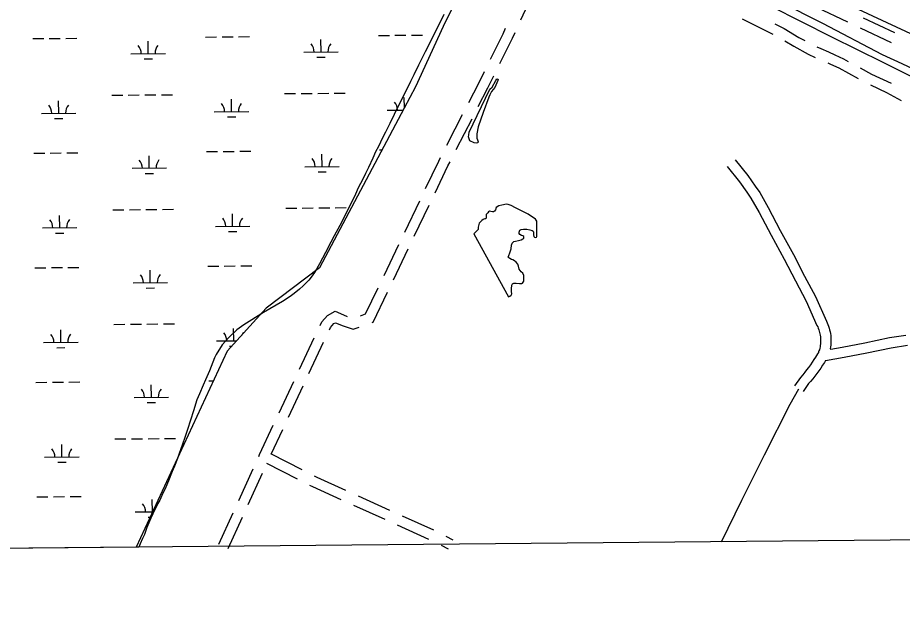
# Model space of a CAD drawing. Extents: x 3598634 to 3636690, y 517270 to 542944.
# Drawn here: x 3619698 to 3622266, y 522677 to 524374 of the extents above; entities that cross this region are included whole.
import ezdxf

# ---------------------------------------------------------------- set-up
doc = ezdxf.new("R2010")
doc.units = 0
for name, color, linetype in [('V-GRID-FRAM', 7, 'Continuous'), ('V-ROAD-CNTR', 7, 'Continuous'), ('V-SITE-VEGE', 7, 'Continuous'), ('V-TOPO-SHOR', 7, 'Continuous'), ('V-WETL-SWMP', 7, 'Continuous')]:
    doc.layers.add(name, color=color, linetype=linetype)

msp = doc.modelspace()

# ---------------------------------------------------------------- linework, layer by layer
at = {"layer": 'V-GRID-FRAM'}
msp.add_lwpolyline([(3602690.3, 540859.2), (3634347.4, 541153.9), (3634524.6, 522971.8), (3602851.6, 522676.9), (3602690.3, 540859.2)], dxfattribs=at)
at = {"layer": 'V-ROAD-CNTR'}
for p, q in [((3622017.3, 524405), (3622107.6, 524362.1)), ((3621801.3, 524371.6), (3621890.4, 524326.3)), ((3622153, 524373.8), (3622243.4, 524331.1)), ((3622143.8, 524345), (3622234.2, 524302.2)), ((3620822.1, 523752.1), (3620865.3, 523842.3)), ((3620849.6, 523739.9), (3620892.7, 523830.1)), ((3620761.8, 523625.8), (3620804.9, 523716)), ((3620789.2, 523613.6), (3620832.3, 523703.8)), ((3620516.6, 523354.2), (3620558.9, 523444.8)), ((3620543.9, 523341.8), (3620586.2, 523432.4)), ((3620457.3, 523227.4), (3620499.6, 523317.9)), ((3620484.6, 523215), (3620526.9, 523305.6)), ((3620434.6, 523108.1), (3620523.5, 523062.4)), ((3620420.9, 523081.4), (3620509.8, 523035.7)), ((3620340.2, 522973), (3620381.5, 523064.1)), ((3620367.5, 522960.6), (3620408.8, 523051.7)), ((3620686.5, 522986), (3620777.5, 522944.7)), ((3620672.7, 522959.3), (3620763.8, 522918)), ((3620282.3, 522845.5), (3620323.7, 522936.6)), ((3620814, 522928.2), (3620905.1, 522887)), ((3620309.7, 522833.1), (3620351, 522924.2)), ((3620800.2, 522901.5), (3620891.3, 522860.2)), ((3620941, 522869.4), (3620961.8, 522858.8)), ((3620927.3, 522842.7), (3620948.2, 522832.1))]:
    msp.add_line(p, q, dxfattribs=at)
for points in [[(3621158.9, 524367.8), (3621194.2, 524444.1), (3621201.3, 524458.3)], [(3621071, 524253.7), (3621107.5, 524328), (3621114.7, 524343.6)], [(3621896.2, 524357), (3621923.2, 524343.3), (3621966.3, 524317.4), (3621983.3, 524308)], [(3621098.4, 524241.5), (3621134.6, 524315.1), (3621142.1, 524331.4)], [(3621925.4, 524307), (3621951.3, 524291.5), (3621993, 524268.3), (3622013.2, 524259.3)], [(3622018.8, 524289.6), (3622030, 524284.7), (3622052.2, 524275.6), (3622070.7, 524267.1), (3622095.4, 524255.4), (3622109.5, 524247.7)], [(3622050, 524243.6), (3622058, 524239.9), (3622081.8, 524228.7), (3622138.7, 524197.6)], [(3621008.1, 524128.6), (3621036.6, 524184), (3621053.3, 524217.8)], [(3622144.6, 524228.5), (3622177.5, 524210.6), (3622234, 524184.4), (3622234.2, 524184.2)], [(3621035.5, 524116.4), (3621063.4, 524170.5), (3621080.7, 524205.6)], [(3622174.1, 524179.1), (3622220.6, 524157.5), (3622263.5, 524134.4)], [(3620944.1, 524004.1), (3620968.5, 524051.9), (3620989.7, 524093.1)], [(3620971.6, 523991.9), (3620995.2, 524038.2), (3621017.2, 524080.9)], [(3620882.5, 523878.4), (3620920.5, 523957.8), (3620925.9, 523968.5)], [(3620909.9, 523866.2), (3620947.4, 523944.5), (3620953.4, 523956.3)], [(3621781.1, 523961.3), (3621817.9, 523915.8), (3621839.2, 523885.3), (3621852.4, 523866.6), (3621877.2, 523822.9), (3621912.1, 523756.9), (3621950.4, 523687), (3621982.8, 523624.2), (3622014.1, 523564.7), (3622046, 523493.4), (3622048.1, 523488.9), (3622050.3, 523483.7), (3622052.3, 523478.5), (3622054, 523473.3), (3622055.5, 523467.9), (3622056.7, 523462.5), (3622057.7, 523457.1), (3622058.5, 523451.6), (3622059, 523446), (3622059.3, 523440.5), (3622059.3, 523434.9), (3622059.1, 523429.4), (3622058.7, 523423.9), (3622057.9, 523418.4), (3622057, 523412.9), (3622058.8, 523412.2), (3622091.8, 523418.1), (3622158, 523430.8), (3622229.1, 523445.4), (3622276.5, 523452.9)], [(3621757.8, 523942.5), (3621793.9, 523897.8), (3621814.7, 523868.1), (3621827, 523850.5), (3621850.9, 523808.5), (3621885.6, 523742.6), (3621923.9, 523672.9), (3621956.2, 523610.3), (3621987.1, 523551.6), (3622018.8, 523480.7), (3622020.8, 523476.5), (3622022.5, 523472.6), (3622024, 523468.6), (3622025.3, 523464.6), (3622026.4, 523460.5), (3622027.4, 523456.4), (3622028.1, 523452.3), (3622028.7, 523448.1), (3622029.1, 523443.9), (3622029.3, 523439.7), (3622029.3, 523435.4), (3622029.2, 523431.2), (3622028.8, 523427), (3622028.3, 523422.8), (3622027.6, 523418.7), (3622026.7, 523414.6), (3622025.6, 523410.5), (3622024.4, 523406.7), (3622021.8, 523400.3)], [(3620693.1, 523508.6), (3620693.3, 523508.7), (3620708.4, 523514.2), (3620744.5, 523589.7)], [(3620727.1, 523489.1), (3620730.2, 523490.2), (3620771.9, 523577.5)], [(3620575.9, 523481), (3620580.8, 523491.5), (3620597.2, 523510.1), (3620620.2, 523522), (3620653.1, 523507.9), (3620654.9, 523507.3)], [(3620603.2, 523468.6), (3620606.1, 523474.9), (3620616, 523486.1), (3620621.3, 523488.8), (3620642.8, 523479.6), (3620672.4, 523470.5), (3620689.4, 523475.9)], [(3622043.1, 523378.8), (3622097.3, 523388.6), (3622163.9, 523401.4), (3622234.5, 523415.8), (3622281.9, 523423.4)], [(3622023.2, 523402), (3622020, 523398), (3622014.7, 523389.2), (3622009.9, 523381.5), (3622004.8, 523374), (3621999.6, 523366.5), (3621994.3, 523359.2), (3621988.8, 523352), (3621983.1, 523344.9), (3621977.3, 523337.9), (3621970.6, 523330.2), (3621953.9, 523305.4)], [(3622043.5, 523378.9), (3622040.2, 523373.4), (3622035, 523365.2), (3622029.6, 523357.1), (3622024.1, 523349.1), (3622018.3, 523341.2), (3622012.4, 523333.5), (3622006.4, 523325.9), (3622000.1, 523318.4), (3621994.5, 523311.9), (3621978.8, 523288.7)], [(3621741.7, 522852.8), (3621800.9, 522973.9), (3621866.7, 523105.3), (3621940.8, 523252.5), (3621966.4, 523297)], [(3620398, 523100.5), (3620400.4, 523105.7), (3620440.3, 523191.1)], [(3620434.3, 523107.5), (3620467.6, 523178.7)], [(3620559.1, 523044.1), (3620566.9, 523040.1), (3620650, 523002.5)], [(3620545.4, 523017.4), (3620553.9, 523013.1), (3620636.3, 522975.8)]]:
    msp.add_lwpolyline(points, dxfattribs=at)
at = {"layer": 'V-SITE-VEGE'}
for p, q in [((3620935.5, 524383.5), (3620920.1, 524351.7)), ((3620920.1, 524351.7), (3620908.7, 524329.5)), ((3620908.7, 524329.5), (3620892, 524295.8)), ((3620892, 524295.8), (3620881.3, 524275.5)), ((3620881.3, 524275.5), (3620871.3, 524255.8)), ((3620861.9, 524236.8), (3620848.5, 524208.2)), ((3620871.3, 524255.8), (3620861.9, 524236.8)), ((3620839.1, 524189.1), (3620817.1, 524145.3)), ((3620848.5, 524208.2), (3620839.1, 524189.1)), ((3620817.1, 524145.3), (3620803.7, 524119.9)), ((3620803.7, 524119.9), (3620778.2, 524067.2)), ((3620778.2, 524067.2), (3620766.2, 524041.8)), ((3620766.2, 524041.8), (3620757.5, 524025.9)), ((3620757.5, 524025.9), (3620745.4, 524000.5)), ((3620737.4, 523984.6), (3620729.3, 523966.2)), ((3620745.4, 524000.5), (3620737.4, 523984.6)), ((3620729.3, 523966.2), (3620716.6, 523939.5)), ((3620716.6, 523939.5), (3620707.9, 523922.4)), ((3620700.5, 523905.2), (3620687.1, 523880.4)), ((3620707.9, 523922.4), (3620700.5, 523905.2)), ((3620687.1, 523880.4), (3620679, 523862)), ((3620679, 523862), (3620666.3, 523836)), ((3620666.3, 523836), (3620633.5, 523770.6)), ((3620633.5, 523770.6), (3620617.5, 523740.7)), ((3620606.9, 523722.3), (3620591.5, 523693.1)), ((3620617.5, 523740.7), (3620606.9, 523722.3)), ((3620583.5, 523676.6), (3620574.8, 523660.1)), ((3620591.5, 523693.1), (3620583.5, 523676.6)), ((3620574.8, 523660.1), (3620561.5, 523637.9)), ((3620552.9, 523624.7), (3620543, 523612)), ((3620561.5, 523637.9), (3620552.9, 523624.7)), ((3620527.3, 523595.7), (3620516.8, 523586.3)), ((3620543, 523612), (3620527.3, 523595.7)), ((3620501.2, 523573.7), (3620489.4, 523565)), ((3620516.8, 523586.3), (3620501.2, 523573.7)), ((3620466.7, 523550.7), (3620412.1, 523518.5)), ((3620489.4, 523565), (3620466.7, 523550.7)), ((3620412.1, 523518.5), (3620354.3, 523482.5)), ((3620334.7, 523468.1), (3620312.5, 523446.7)), ((3620354.3, 523482.5), (3620334.7, 523468.1)), ((3620312.5, 523446.7), (3620301.3, 523435.4)), ((3620292.1, 523424.7), (3620274.2, 523396.9)), ((3620301.3, 523435.4), (3620292.1, 523424.7)), ((3620274.2, 523396.9), (3620269.6, 523387.3)), ((3620269.6, 523387.3), (3620254.7, 523349.1)), ((3620254.7, 523349.1), (3620243.9, 523323.1)), ((3620243.9, 523323.1), (3620237.1, 523307.8)), ((3620237.1, 523307.8), (3620225.7, 523282.4)), ((3620218.3, 523264.5), (3620208.6, 523233.3)), ((3620225.7, 523282.4), (3620218.3, 523264.5)), ((3620208.6, 523233.3), (3620190.8, 523179.1)), ((3620190.8, 523179.1), (3620183.9, 523155.5)), ((3620176.5, 523135.8), (3620166.9, 523109.1)), ((3620183.9, 523155.5), (3620176.5, 523135.8)), ((3620166.9, 523109.1), (3620162.1, 523094.4)), ((3620162.1, 523094.4), (3620153.3, 523072.1)), ((3620146.6, 523056.9), (3620136.4, 523029.5)), ((3620153.3, 523072.1), (3620146.6, 523056.9)), ((3620136.4, 523029.5), (3620128.4, 523011.7)), ((3620128.4, 523011.7), (3620117, 522987.5)), ((3620117, 522987.5), (3620110.9, 522973.6)), ((3620104.9, 522964.1), (3620090.8, 522933.5)), ((3620110.9, 522973.6), (3620104.9, 522964.1)), ((3620090.8, 522933.5), (3620084.8, 522920.8)), ((3620079.4, 522907.5), (3620073.3, 522894.1)), ((3620084.8, 522920.8), (3620079.4, 522907.5)), ((3620073.3, 522894.1), (3620065.9, 522873.7)), ((3620060.5, 522862.3), (3620053.7, 522846.4)), ((3620065.9, 522873.7), (3620060.5, 522862.3)), ((3620050.2, 522837), (3619328.8, 522830.3)), ((3620053.7, 522846.4), (3620050.2, 522837))]:
    msp.add_line(p, q, dxfattribs=at)
at = {"layer": 'V-TOPO-SHOR'}
msp.add_line((3621022.7, 523747.1), (3621123.5, 523564.4), dxfattribs=at)
for points in [[(3621329.3, 524689.2), (3621323, 524692.5), (3621319.7, 524696.8), (3621318.8, 524702.4), (3621320.7, 524707.2), (3621327, 524711.6), (3621334.2, 524712.3), (3621344.3, 524709.8), (3621467.6, 524645.8), (3621621.3, 524567.6), (3621784.1, 524483.9), (3621910.3, 524421.6), (3622034.6, 524358.4), (3622208.4, 524267.2), (3622265.3, 524241.5), (3622316.2, 524217.1)], [(3622328.5, 524185.3), (3622211.1, 524244.6), (3622062.3, 524317.5), (3621885.6, 524407.4), (3621677.7, 524514.2), (3621549.8, 524578.5), (3621457.8, 524626.7), (3621341.7, 524682.8)], [(3622069.6, 524431.8), (3622316.9, 524315.8)], [(3621092.6, 524192.2), (3621083.2, 524171.5), (3621073.6, 524159.9), (3621069.3, 524150.9), (3621066.5, 524144), (3621049.7, 524099.6), (3621035.3, 524057.3), (3621031.3, 524037.5), (3621031.2, 524024.8), (3621033.5, 524020), (3621034.6, 524016.8), (3621034.8, 524013.6), (3621033.9, 524011.4), (3621029.1, 524009.7), (3621023.8, 524010.8), (3621011.2, 524017), (3621008.5, 524022.9), (3621007.4, 524028.9), (3621007.6, 524034), (3621009.3, 524042.3), (3621031.8, 524090), (3621069, 524167), (3621075.9, 524173.2), (3621086, 524192.1), (3621089.5, 524196.6), (3621091.3, 524196.4), (3621092.3, 524195.5), (3621093.1, 524194.7), (3621092.6, 524192.2)], [(3621123.7, 523683.5), (3621126.9, 523692), (3621130.5, 523702.9), (3621131.7, 523714.4), (3621133.8, 523719.7), (3621138.5, 523724.6), (3621143.7, 523726), (3621151.9, 523727.7), (3621159.7, 523729.7), (3621164.9, 523732.2), (3621167.3, 523734.1), (3621168, 523736.7), (3621167.7, 523739.5), (3621164.5, 523741.5), (3621160.6, 523742.4), (3621156, 523744.5), (3621154.3, 523747.9), (3621154, 523751.9), (3621156.3, 523757.4), (3621160.3, 523759.5), (3621167.1, 523760.6), (3621176.8, 523760), (3621185.2, 523758.8), (3621191.7, 523756.7), (3621194.8, 523754.6), (3621195.8, 523752.4), (3621195.7, 523747.4), (3621195.8, 523743.5), (3621197.1, 523739.1), (3621199, 523737.2), (3621202.4, 523736.2), (3621204.6, 523737.3), (3621205.6, 523738.9), (3621205.7, 523740.9), (3621205.2, 523744.7), (3621205.4, 523755.4), (3621205.6, 523768.3), (3621205.2, 523783.8), (3621201.3, 523789.3), (3621180.1, 523804.2), (3621143.3, 523822.5), (3621131.2, 523828.9), (3621122.5, 523832.5), (3621117.7, 523832.6), (3621103.9, 523830.3), (3621094.9, 523828.1), (3621087.5, 523823.1), (3621085, 523816.2), (3621082.5, 523812.8), (3621079.7, 523810.5), (3621076.3, 523810.4), (3621072.3, 523812.1), (3621068.4, 523812.3), (3621065.1, 523810.6), (3621062.7, 523807.7), (3621058.4, 523803.4), (3621057.9, 523797.4), (3621058.4, 523793.1), (3621057.2, 523790.9), (3621054, 523790), (3621051.8, 523789.6), (3621049.8, 523788.7), (3621045.3, 523785.2), (3621038, 523777.4), (3621035, 523766.5), (3621034.7, 523759.9), (3621031.8, 523756.4), (3621027.3, 523751.7), (3621022.7, 523747.1)], [(3621123.5, 523564.4), (3621126.8, 523565.4), (3621131.3, 523568.5), (3621132.8, 523572.9), (3621131.9, 523579.8), (3621131.7, 523587.6), (3621132.7, 523597.5), (3621135.2, 523602), (3621138.2, 523603.6), (3621145.5, 523603.8), (3621154.9, 523603), (3621161.4, 523602.9), (3621164.2, 523604), (3621166.1, 523607), (3621167.3, 523609.9), (3621167.5, 523616.1), (3621167.3, 523626.2), (3621164.4, 523632.5), (3621159.8, 523636.7), (3621154.1, 523644.4), (3621152.1, 523652.8), (3621149.9, 523658.8), (3621145.4, 523664.5), (3621140.9, 523668.5), (3621136, 523671.2), (3621131.9, 523672.7), (3621127.3, 523675), (3621123.8, 523677.1), (3621122.1, 523679.1), (3621123.7, 523683.5)]]:
    msp.add_lwpolyline(points, dxfattribs=at)
at = {"layer": 'V-WETL-SWMP'}
for p, q in [((3621046.6, 524582.2), (3620933.8, 524348.9)), ((3620933.8, 524348.9), (3620852.8, 524173.5)), ((3619741.7, 524313.6), (3619773.7, 524313.9)), ((3619789.7, 524314), (3619821.7, 524314.3)), ((3619837.7, 524314.5), (3619869.7, 524314.8)), ((3620243.6, 524318.3), (3620275.6, 524318.6)), ((3620291.6, 524318.7), (3620323.6, 524319)), ((3620339.6, 524319.2), (3620371.6, 524319.5)), ((3620745.5, 524322.9), (3620777.5, 524323.2)), ((3620793.5, 524323.4), (3620825.5, 524323.7)), ((3620841.5, 524323.8), (3620873.5, 524324.1)), ((3620077, 524270.3), (3620076.7, 524306.3)), ((3620578.9, 524274.9), (3620578.6, 524310.9)), ((3620027, 524269.8), (3620127, 524270.7)), ((3620528.9, 524274.5), (3620628.9, 524275.4)), ((3620065.2, 524254.7), (3620089.2, 524255)), ((3620567, 524259.4), (3620591, 524259.6)), ((3620852.8, 524173.5), (3620820.4, 524112.1)), ((3619817.2, 524097), (3619816.8, 524133)), ((3619971.3, 524149.2), (3620003.3, 524149.5)), ((3620019.3, 524149.7), (3620051.3, 524150)), ((3620067.3, 524150.1), (3620099.3, 524150.4)), ((3620115.3, 524150.6), (3620147.3, 524150.9)), ((3620319.1, 524101.7), (3620318.7, 524137.7)), ((3620473.2, 524153.9), (3620505.2, 524154.2)), ((3620521.2, 524154.3), (3620553.2, 524154.6)), ((3620569.2, 524154.8), (3620601.2, 524155.1)), ((3620617.2, 524155.2), (3620649.2, 524155.5)), ((3620820.9, 524112.9), (3620820.6, 524142.4)), ((3620820.4, 524112.1), (3620574, 523647.8)), ((3619767.2, 524096.6), (3619867.2, 524097.5)), ((3619805.3, 524081.5), (3619829.3, 524081.7)), ((3620269.1, 524101.2), (3620369.1, 524102.2)), ((3620307.2, 524086.2), (3620331.2, 524086.4)), ((3620770.9, 524105.9), (3620817.4, 524106.3)), ((3620809.1, 524090.8), (3620809.2, 524090.8)), ((3619744.8, 523980.9), (3619776.8, 523981.2)), ((3619792.8, 523981.4), (3619824.8, 523981.7)), ((3619840.8, 523981.8), (3619872.8, 523982.1)), ((3620246.7, 523985.6), (3620278.7, 523985.9)), ((3620294.7, 523986), (3620326.7, 523986.3)), ((3620342.7, 523986.5), (3620374.7, 523986.8)), ((3620748.6, 523990.3), (3620755.8, 523990.3)), ((3620080.1, 523937.6), (3620079.8, 523973.6)), ((3620582, 523942.3), (3620581.7, 523978.3)), ((3620030.1, 523937.1), (3620130.1, 523938.1)), ((3620532, 523941.8), (3620632, 523942.8)), ((3620068.2, 523922.1), (3620092.2, 523922.3)), ((3620570.1, 523926.7), (3620594.1, 523927)), ((3619820.3, 523764.4), (3619819.9, 523800.4)), ((3619974.4, 523816.6), (3620006.4, 523816.9)), ((3620022.4, 523817), (3620054.4, 523817.3)), ((3620070.4, 523817.4), (3620102.4, 523817.7)), ((3620118.4, 523817.9), (3620150.4, 523818.2)), ((3620322.2, 523769), (3620321.8, 523805)), ((3620476.3, 523821.2), (3620508.3, 523821.5)), ((3620524.3, 523821.7), (3620556.3, 523822)), ((3620572.3, 523822.1), (3620604.3, 523822.4)), ((3620620.3, 523822.6), (3620652.3, 523822.9)), ((3619770.3, 523763.9), (3619870.3, 523764.8)), ((3619808.4, 523748.8), (3619832.4, 523749.1)), ((3620272.2, 523768.6), (3620372.2, 523769.5)), ((3620310.3, 523753.5), (3620334.3, 523753.7)), ((3619747.9, 523648.3), (3619779.9, 523648.6)), ((3619795.9, 523648.7), (3619827.9, 523649)), ((3619843.9, 523649.2), (3619875.9, 523649.5)), ((3620249.8, 523652.9), (3620281.8, 523653.2)), ((3620297.8, 523653.4), (3620329.8, 523653.7)), ((3620345.8, 523653.8), (3620377.8, 523654.1)), ((3620574, 523647.8), (3620419.9, 523531.4)), ((3620083.2, 523605), (3620082.9, 523641)), ((3620033.2, 523604.5), (3620133.2, 523605.4)), ((3620071.3, 523589.4), (3620095.3, 523589.6)), ((3620419.9, 523531.4), (3620306.5, 523405.9)), ((3619823.4, 523431.7), (3619823, 523467.7)), ((3619977.5, 523483.9), (3620009.5, 523484.2)), ((3620025.5, 523484.3), (3620057.5, 523484.6)), ((3620073.5, 523484.8), (3620105.5, 523485.1)), ((3620121.5, 523485.2), (3620153.5, 523485.5)), ((3620325.3, 523436.4), (3620324.9, 523472.4)), ((3619773.4, 523431.2), (3619873.4, 523432.2)), ((3619811.5, 523416.2), (3619835.5, 523416.4)), ((3620275.3, 523435.9), (3620334.1, 523436.5)), ((3620313.4, 523420.8), (3620320, 523420.9)), ((3620306.5, 523405.9), (3620041.9, 522837)), ((3619751, 523315.6), (3619783, 523315.9)), ((3619799, 523316.1), (3619831, 523316.3)), ((3619847, 523316.5), (3619879, 523316.8)), ((3620252.9, 523320.3), (3620266.7, 523320.4)), ((3620086.3, 523272.3), (3620086, 523308.3)), ((3620036.3, 523271.8), (3620136.3, 523272.8)), ((3620074.4, 523256.8), (3620098.4, 523257)), ((3619826.5, 523099.1), (3619826.1, 523135.1)), ((3619980.6, 523151.2), (3620012.6, 523151.5)), ((3620028.6, 523151.7), (3620060.6, 523152)), ((3620076.6, 523152.1), (3620108.6, 523152.4)), ((3620124.6, 523152.6), (3620156.6, 523152.9)), ((3619776.5, 523098.6), (3619876.5, 523099.5)), ((3619814.6, 523083.5), (3619838.6, 523083.7)), ((3619754.1, 522982.9), (3619786.1, 522983.2)), ((3619802.1, 522983.4), (3619834.1, 522983.7)), ((3619850.1, 522983.8), (3619882.1, 522984.1)), ((3620089.4, 522939.6), (3620089.1, 522975.6)), ((3620039.4, 522939.2), (3620089.6, 522939.6)), ((3620077.5, 522924.1), (3620082.4, 522924.1)), ((3620041.9, 522837), (3619409.3, 522831.1))]:
    msp.add_line(p, q, dxfattribs=at)
for centre, start, end in [((3620021.8, 524270.2), 359.7615, 41.3052), ((3620132.2, 524271.3), 139.7615, 181.3052), ((3620523.7, 524274.9), 359.7615, 41.3052), ((3620634.1, 524275.9), 139.7615, 181.3052), ((3619761.9, 524097), 359.7615, 41.3052), ((3619872.4, 524098), 139.7615, 181.3052), ((3620263.8, 524101.7), 359.7615, 41.3052), ((3620374.3, 524102.7), 139.7615, 181.3052), ((3620765.7, 524106.3), 359.7615, 41.3052), ((3620024.9, 523937.6), 359.7615, 41.3052), ((3620135.3, 523938.6), 139.7615, 181.3052), ((3620526.7, 523942.2), 359.7615, 41.3052), ((3620637.2, 523943.3), 139.7615, 181.3052), ((3619765, 523764.3), 359.7615, 41.3052), ((3619875.5, 523765.4), 139.7615, 181.3052), ((3620266.9, 523769), 359.7615, 41.3052), ((3620377.4, 523770), 139.7615, 181.3052), ((3620028, 523604.9), 359.7615, 41.3052), ((3620138.4, 523605.9), 139.7615, 181.3052), ((3619768.1, 523431.7), 359.7615, 41.3052), ((3619878.6, 523432.7), 139.7615, 181.3052), ((3620270, 523436.3), 359.7615, 41.3052), ((3620380.5, 523437.4), 139.7615, 154.389), ((3620031.1, 523272.3), 359.7615, 41.3052), ((3620141.5, 523273.3), 139.7615, 181.3052), ((3619771.2, 523099), 359.7615, 41.3052), ((3619881.7, 523100), 139.7615, 181.3052), ((3620034.2, 522939.6), 359.7615, 41.3052)]:
    msp.add_arc(centre, 35.2, start, end, dxfattribs=at)

doc.saveas('drawing.dxf')
